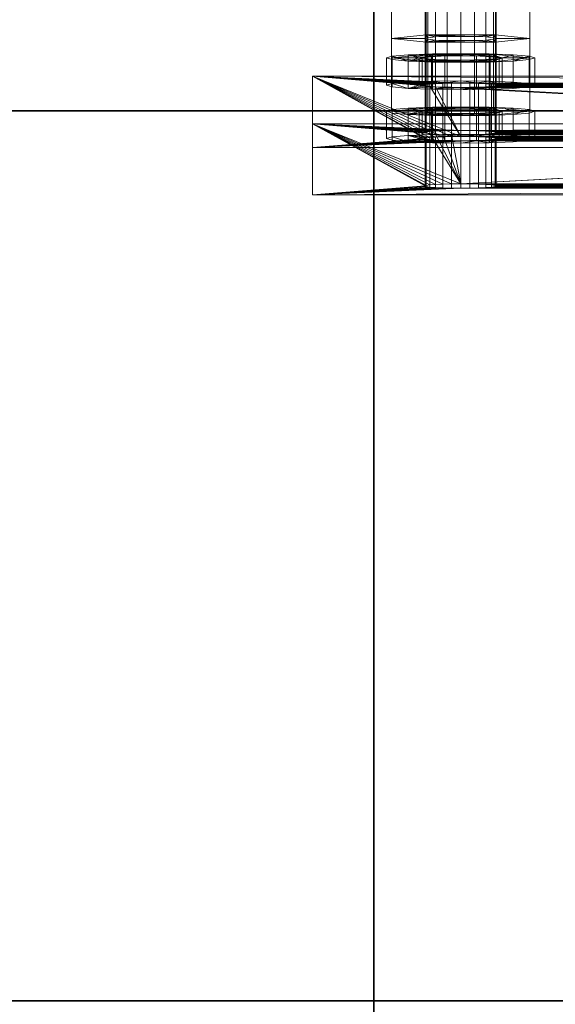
# Model space of a CAD drawing. Extents: x -0.3 to 41.3, y 0 to 17.8.
# Tile 281 of 625: x 18.7611 to 18.8514, y 8.9854 to 9.1513. Entities that reach past the tile are written whole.
import ezdxf

# ---------------------------------------------------------------- set-up
doc = ezdxf.new("R2010")
doc.units = 0
doc.header["$MEASUREMENT"] = 0
for name, color, linetype, lineweight in [('ANILHAS', 135, 'Continuous', 0), ('PLACAS_DE_BASE', 144, 'Continuous', 0), ('PORCAS', 157, 'Continuous', 0)]:
    doc.layers.add(name, color=color, linetype=linetype, lineweight=lineweight)
for name, color, linetype in [('V110', 7, 'Continuous'), ('V128', 7, 'Continuous'), ('V211', 7, 'Continuous'), ('V233', 7, 'Continuous'), ('V304', 7, 'Continuous'), ('V309', 7, 'Continuous')]:
    doc.layers.add(name, color=color, linetype=linetype)

msp = doc.modelspace()

# ---------------------------------------------------------------- linework, layer by layer
at = {"layer": 'V110', "color": 252, "true_color": 0x838383}
for points, invisible_edges in [([(24.88823, 9.13598, 196.60001), (18.82079, 9.13598, 196.60001), (18.82079, 8.98598, 196.60001)], 12), ([(24.88823, 9.13598, 196.00001), (18.82079, 9.13598, 196.00001), (18.82079, 8.98598, 196.00001)], 12), ([(24.88823, 9.13598, 196.60001), (18.82079, 8.98598, 196.60001), (24.88823, 8.98598, 196.60001)], 9), ([(24.88823, 9.13598, 196.00001), (18.82079, 8.98598, 196.00001), (24.88823, 8.98598, 196.00001)], 9)]:
    msp.add_3dface(points, dxfattribs=dict(at, invisible_edges=invisible_edges))
for points in [[(24.88823, 9.13598, 196.60001), (18.82079, 9.13598, 196.60001), (18.82079, 9.13598, 196.00001), (24.88823, 9.13598, 196.00001)], [(18.82079, 9.13598, 196.60001), (18.82079, 8.98598, 196.60001), (18.82079, 8.98598, 196.00001), (18.82079, 9.13598, 196.00001)], [(18.82079, 8.98598, 196.60001), (24.88823, 8.98598, 196.60001), (24.88823, 8.98598, 196.00001), (18.82079, 8.98598, 196.00001)]]:
    msp.add_3dface(points, dxfattribs=at)
at = {"layer": 'V128', "color": 252, "true_color": 0x838383}
for points, invisible_edges in [([(18.82079, 10.26714, 196.60001), (18.67079, 10.26714, 196.60001), (18.67079, 9.13598, 196.60001)], 12), ([(18.82079, 10.26714, 196.00001), (18.67079, 10.26714, 196.00001), (18.67079, 9.13598, 196.00001)], 12), ([(18.82079, 10.26714, 196.60001), (18.67079, 9.13598, 196.60001), (18.82079, 9.13598, 196.60001)], 9), ([(18.82079, 10.26714, 196.00001), (18.67079, 9.13598, 196.00001), (18.82079, 9.13598, 196.00001)], 9), ([(18.82079, 9.13598, 196.60001), (18.67079, 9.13598, 196.60001), (18.67079, 9.06098, 196.60001)], 12), ([(18.82079, 9.13598, 196.00001), (18.67079, 9.13598, 196.00001), (18.67079, 9.06098, 196.00001)], 12), ([(18.82079, 9.13598, 196.60001), (18.67079, 9.06098, 196.60001), (18.67079, 8.98598, 196.60001)], 13), ([(18.82079, 9.13598, 196.00001), (18.67079, 9.06098, 196.00001), (18.67079, 8.98598, 196.00001)], 13), ([(18.82079, 9.13598, 196.60001), (18.67079, 8.98598, 196.60001), (18.82079, 8.98598, 196.60001)], 9), ([(18.82079, 9.13598, 196.00001), (18.67079, 8.98598, 196.00001), (18.82079, 8.98598, 196.00001)], 9), ([(18.82079, 8.98598, 196.60001), (18.67079, 8.98598, 196.60001), (18.67079, 7.56931, 196.60001)], 12), ([(18.82079, 8.98598, 196.00001), (18.67079, 8.98598, 196.00001), (18.67079, 7.56931, 196.00001)], 12), ([(18.82079, 8.98598, 196.60001), (18.67079, 7.56931, 196.60001), (18.82079, 7.56931, 196.60001)], 9), ([(18.82079, 8.98598, 196.00001), (18.67079, 7.56931, 196.00001), (18.82079, 7.56931, 196.00001)], 9)]:
    msp.add_3dface(points, dxfattribs=dict(at, invisible_edges=invisible_edges))
for points in [[(18.82079, 9.13598, 196.60001), (18.82079, 10.26714, 196.60001), (18.82079, 10.26714, 196.00001), (18.82079, 9.13598, 196.00001)], [(18.67079, 9.13598, 196.60001), (18.82079, 9.13598, 196.60001), (18.82079, 9.13598, 196.00001), (18.67079, 9.13598, 196.00001)], [(18.82079, 9.13598, 196.60001), (18.67079, 9.13598, 196.60001), (18.67079, 9.13598, 196.00001), (18.82079, 9.13598, 196.00001)], [(18.82079, 8.98598, 196.60001), (18.82079, 9.13598, 196.60001), (18.82079, 9.13598, 196.00001), (18.82079, 8.98598, 196.00001)], [(18.82079, 8.98598, 196.60001), (18.67079, 8.98598, 196.60001), (18.67079, 8.98598, 196.00001), (18.82079, 8.98598, 196.00001)], [(18.67079, 8.98598, 196.60001), (18.82079, 8.98598, 196.60001), (18.82079, 8.98598, 196.00001), (18.67079, 8.98598, 196.00001)], [(18.82079, 7.56931, 196.60001), (18.82079, 8.98598, 196.60001), (18.82079, 8.98598, 196.00001), (18.82079, 7.56931, 196.00001)]]:
    msp.add_3dface(points, dxfattribs=at)
at = {"layer": 'V211', "color": 252, "true_color": 0x838383}
for points, invisible_edges in [([(24.88823, 9.13598, 199.55), (18.82079, 9.13598, 199.55), (18.82079, 8.98598, 199.55)], 12), ([(24.88823, 9.13598, 198.95), (18.82079, 9.13598, 198.95), (18.82079, 8.98598, 198.95)], 12), ([(24.88823, 9.13598, 199.55), (18.82079, 8.98598, 199.55), (24.88823, 8.98598, 199.55)], 9), ([(24.88823, 9.13598, 198.95), (18.82079, 8.98598, 198.95), (24.88823, 8.98598, 198.95)], 9)]:
    msp.add_3dface(points, dxfattribs=dict(at, invisible_edges=invisible_edges))
for points in [[(24.88823, 9.13598, 199.55), (18.82079, 9.13598, 199.55), (18.82079, 9.13598, 198.95), (24.88823, 9.13598, 198.95)], [(18.82079, 9.13598, 199.55), (18.82079, 8.98598, 199.55), (18.82079, 8.98598, 198.95), (18.82079, 9.13598, 198.95)], [(18.82079, 8.98598, 199.55), (24.88823, 8.98598, 199.55), (24.88823, 8.98598, 198.95), (18.82079, 8.98598, 198.95)]]:
    msp.add_3dface(points, dxfattribs=at)
at = {"layer": 'V233', "color": 252, "true_color": 0x838383}
for points, invisible_edges in [([(18.82079, 10.26714, 199.55), (18.67079, 10.26714, 199.55), (18.67079, 9.13598, 199.55)], 12), ([(18.82079, 10.26714, 198.95), (18.67079, 10.26714, 198.95), (18.67079, 9.13598, 198.95)], 12), ([(18.82079, 10.26714, 199.55), (18.67079, 9.13598, 199.55), (18.82079, 9.13598, 199.55)], 9), ([(18.82079, 10.26714, 198.95), (18.67079, 9.13598, 198.95), (18.82079, 9.13598, 198.95)], 9), ([(18.82079, 9.13598, 199.55), (18.67079, 9.13598, 199.55), (18.67079, 9.06098, 199.55)], 12), ([(18.82079, 9.13598, 198.95), (18.67079, 9.13598, 198.95), (18.67079, 9.06098, 198.95)], 12), ([(18.82079, 9.13598, 199.55), (18.67079, 9.06098, 199.55), (18.67079, 8.98598, 199.55)], 13), ([(18.82079, 9.13598, 198.95), (18.67079, 9.06098, 198.95), (18.67079, 8.98598, 198.95)], 13), ([(18.82079, 9.13598, 199.55), (18.67079, 8.98598, 199.55), (18.82079, 8.98598, 199.55)], 9), ([(18.82079, 9.13598, 198.95), (18.67079, 8.98598, 198.95), (18.82079, 8.98598, 198.95)], 9), ([(18.82079, 8.98598, 199.55), (18.67079, 8.98598, 199.55), (18.67079, 7.56931, 199.55)], 12), ([(18.82079, 8.98598, 198.95), (18.67079, 8.98598, 198.95), (18.67079, 7.56931, 198.95)], 12), ([(18.82079, 8.98598, 199.55), (18.67079, 7.56931, 199.55), (18.82079, 7.56931, 199.55)], 9), ([(18.82079, 8.98598, 198.95), (18.67079, 7.56931, 198.95), (18.82079, 7.56931, 198.95)], 9)]:
    msp.add_3dface(points, dxfattribs=dict(at, invisible_edges=invisible_edges))
for points in [[(18.82079, 9.13598, 199.55), (18.82079, 10.26714, 199.55), (18.82079, 10.26714, 198.95), (18.82079, 9.13598, 198.95)], [(18.67079, 9.13598, 199.55), (18.82079, 9.13598, 199.55), (18.82079, 9.13598, 198.95), (18.67079, 9.13598, 198.95)], [(18.82079, 9.13598, 199.55), (18.67079, 9.13598, 199.55), (18.67079, 9.13598, 198.95), (18.82079, 9.13598, 198.95)], [(18.82079, 8.98598, 199.55), (18.82079, 9.13598, 199.55), (18.82079, 9.13598, 198.95), (18.82079, 8.98598, 198.95)], [(18.82079, 8.98598, 199.55), (18.67079, 8.98598, 199.55), (18.67079, 8.98598, 198.95), (18.82079, 8.98598, 198.95)], [(18.67079, 8.98598, 199.55), (18.82079, 8.98598, 199.55), (18.82079, 8.98598, 198.95), (18.67079, 8.98598, 198.95)], [(18.82079, 7.56931, 199.55), (18.82079, 8.98598, 199.55), (18.82079, 8.98598, 198.95), (18.82079, 7.56931, 198.95)]]:
    msp.add_3dface(points, dxfattribs=at)
at = {"layer": 'V304', "color": 252, "true_color": 0x838383}
for points, invisible_edges in [([(24.88823, 9.13598, 200.60001), (18.82079, 9.13598, 200.60001), (18.82079, 8.98598, 200.60001)], 12), ([(24.88823, 9.13598, 200.30001), (18.82079, 9.13598, 200.30001), (18.82079, 8.98598, 200.30001)], 12), ([(24.88823, 9.13598, 200.60001), (18.82079, 8.98598, 200.60001), (24.88823, 8.98598, 200.60001)], 9), ([(24.88823, 9.13598, 200.30001), (18.82079, 8.98598, 200.30001), (24.88823, 8.98598, 200.30001)], 9)]:
    msp.add_3dface(points, dxfattribs=dict(at, invisible_edges=invisible_edges))
for points in [[(24.88823, 9.13598, 200.60001), (18.82079, 9.13598, 200.60001), (18.82079, 9.13598, 200.30001), (24.88823, 9.13598, 200.30001)], [(18.82079, 9.13598, 200.60001), (18.82079, 8.98598, 200.60001), (18.82079, 8.98598, 200.30001), (18.82079, 9.13598, 200.30001)], [(18.82079, 8.98598, 200.60001), (24.88823, 8.98598, 200.60001), (24.88823, 8.98598, 200.30001), (18.82079, 8.98598, 200.30001)]]:
    msp.add_3dface(points, dxfattribs=at)
at = {"layer": 'V309', "color": 252, "true_color": 0x838383}
for points, invisible_edges in [([(18.82079, 10.26714, 200.60001), (18.67079, 10.26714, 200.60001), (18.67079, 9.13598, 200.60001)], 12), ([(18.82079, 10.26714, 200.30001), (18.67079, 10.26714, 200.30001), (18.67079, 9.13598, 200.30001)], 12), ([(18.82079, 10.26714, 200.60001), (18.67079, 9.13598, 200.60001), (18.82079, 9.13598, 200.60001)], 9), ([(18.82079, 10.26714, 200.30001), (18.67079, 9.13598, 200.30001), (18.82079, 9.13598, 200.30001)], 9), ([(18.82079, 9.13598, 200.60001), (18.67079, 9.13598, 200.60001), (18.67079, 9.06098, 200.60001)], 12), ([(18.82079, 9.13598, 200.30001), (18.67079, 9.13598, 200.30001), (18.67079, 9.06098, 200.30001)], 12), ([(18.82079, 9.13598, 200.60001), (18.67079, 9.06098, 200.60001), (18.67079, 8.98598, 200.60001)], 13), ([(18.82079, 9.13598, 200.30001), (18.67079, 9.06098, 200.30001), (18.67079, 8.98598, 200.30001)], 13), ([(18.82079, 9.13598, 200.60001), (18.67079, 8.98598, 200.60001), (18.82079, 8.98598, 200.60001)], 9), ([(18.82079, 9.13598, 200.30001), (18.67079, 8.98598, 200.30001), (18.82079, 8.98598, 200.30001)], 9), ([(18.82079, 8.98598, 200.60001), (18.67079, 8.98598, 200.60001), (18.67079, 7.56931, 200.60001)], 12), ([(18.82079, 8.98598, 200.30001), (18.67079, 8.98598, 200.30001), (18.67079, 7.56931, 200.30001)], 12), ([(18.82079, 8.98598, 200.60001), (18.67079, 7.56931, 200.60001), (18.82079, 7.56931, 200.60001)], 9), ([(18.82079, 8.98598, 200.30001), (18.67079, 7.56931, 200.30001), (18.82079, 7.56931, 200.30001)], 9)]:
    msp.add_3dface(points, dxfattribs=dict(at, invisible_edges=invisible_edges))
for points in [[(18.82079, 9.13598, 200.60001), (18.82079, 10.26714, 200.60001), (18.82079, 10.26714, 200.30001), (18.82079, 9.13598, 200.30001)], [(18.67079, 9.13598, 200.60001), (18.82079, 9.13598, 200.60001), (18.82079, 9.13598, 200.30001), (18.67079, 9.13598, 200.30001)], [(18.82079, 9.13598, 200.60001), (18.67079, 9.13598, 200.60001), (18.67079, 9.13598, 200.30001), (18.82079, 9.13598, 200.30001)], [(18.82079, 8.98598, 200.60001), (18.82079, 9.13598, 200.60001), (18.82079, 9.13598, 200.30001), (18.82079, 8.98598, 200.30001)], [(18.82079, 8.98598, 200.60001), (18.67079, 8.98598, 200.60001), (18.67079, 8.98598, 200.30001), (18.82079, 8.98598, 200.30001)], [(18.67079, 8.98598, 200.60001), (18.82079, 8.98598, 200.60001), (18.82079, 8.98598, 200.30001), (18.67079, 8.98598, 200.30001)], [(18.82079, 7.56931, 200.60001), (18.82079, 8.98598, 200.60001), (18.82079, 8.98598, 200.30001), (18.82079, 7.56931, 200.30001)]]:
    msp.add_3dface(points, dxfattribs=at)

# ---------------------------------------------------------------- meshes
at = {"layer": 'ANILHAS'}
mesh = msp.add_polyface(dxfattribs=at)
corners = [(18.82295, 9.1403, 199.57206), (18.82295, 9.14489, 199.57178), (18.8239, 9.14002, 199.56729), (18.8239, 9.14059, 199.57683), (18.8239, 9.14461, 199.56701), (18.8239, 9.14518, 199.57656), (18.82661, 9.13977, 199.56324), (18.82661, 9.14083, 199.58088), (18.82661, 9.14436, 199.56296), (18.82661, 9.14542, 199.58061), (18.82845, 9.1403, 199.57206), (18.82845, 9.14489, 199.57178), (18.82898, 9.14014, 199.56938), (18.82898, 9.14046, 199.57474), (18.82898, 9.14473, 199.56911), (18.82898, 9.14505, 199.57446), (18.8305, 9.14, 199.56712), (18.8305, 9.1406, 199.577), (18.8305, 9.1446, 199.56684), (18.8305, 9.14519, 199.57673), (18.83067, 9.13961, 199.56053), (18.83067, 9.14099, 199.58359), (18.83067, 9.1442, 199.56025), (18.83067, 9.14559, 199.58331), (18.83277, 9.13991, 199.5656), (18.83277, 9.14069, 199.57852), (18.83277, 9.14451, 199.56533), (18.83277, 9.14528, 199.57824), (18.83545, 9.13955, 199.55958), (18.83545, 9.13988, 199.56507), (18.83545, 9.14072, 199.57905), (18.83545, 9.14105, 199.58454), (18.83545, 9.14414, 199.55931), (18.83545, 9.14447, 199.5648), (18.83545, 9.14531, 199.57877), (18.83545, 9.14564, 199.58426), (18.83813, 9.13991, 199.5656), (18.83813, 9.14069, 199.57852), (18.83813, 9.14451, 199.56533), (18.83813, 9.14528, 199.57824), (18.84023, 9.13961, 199.56053), (18.84023, 9.14099, 199.58359), (18.84023, 9.1442, 199.56025), (18.84023, 9.14559, 199.58331), (18.8404, 9.14, 199.56712), (18.8404, 9.1406, 199.577), (18.8404, 9.1446, 199.56684), (18.8404, 9.14519, 199.57673), (18.84192, 9.14014, 199.56938), (18.84192, 9.14046, 199.57474), (18.84192, 9.14473, 199.56911), (18.84192, 9.14505, 199.57446), (18.84245, 9.1403, 199.57206), (18.84245, 9.14489, 199.57178), (18.84429, 9.13977, 199.56324), (18.84429, 9.14083, 199.58088), (18.84429, 9.14436, 199.56296), (18.84429, 9.14542, 199.58061), (18.847, 9.14002, 199.56729), (18.847, 9.14059, 199.57683), (18.847, 9.14461, 199.56701), (18.847, 9.14518, 199.57656), (18.84795, 9.1403, 199.57206), (18.84795, 9.14489, 199.57178)]
mesh.append_faces([[corners[k] for k in face] for face in [(0, 3, 5, 1), (3, 7, 9, 5), (7, 21, 23, 9), (21, 31, 35, 23), (31, 41, 43, 35), (41, 55, 57, 43), (55, 59, 61, 57), (59, 62, 63, 61), (62, 58, 60, 63), (58, 54, 56, 60), (54, 40, 42, 56), (40, 28, 32, 42), (28, 20, 22, 32), (20, 6, 8, 22), (6, 2, 4, 8), (2, 0, 1, 4), (10, 12, 14, 11), (12, 16, 18, 14), (16, 24, 26, 18), (24, 29, 33, 26), (29, 36, 38, 33), (36, 44, 46, 38), (44, 48, 50, 46), (48, 52, 53, 50), (52, 49, 51, 53), (49, 45, 47, 51), (45, 37, 39, 47), (37, 30, 34, 39), (30, 25, 27, 34), (25, 17, 19, 27), (17, 13, 15, 19), (13, 10, 11, 15)]])
mesh.append_faces([[corners[k] for k in face] for face in [(59, 58, 62), (2, 3, 0), (60, 61, 63), (5, 4, 1)]], dxfattribs={"vtx0": -1})
mesh.append_faces([[corners[k] for k in face] for face in [(41, 52, 55), (52, 41, 49), (49, 41, 45), (45, 41, 37), (37, 31, 30), (30, 31, 25), (25, 21, 17), (17, 7, 13), (13, 7, 10), (58, 59, 54), (54, 55, 40), (40, 36, 28), (28, 29, 20), (20, 16, 6), (6, 3, 2), (61, 56, 57), (53, 42, 50), (50, 42, 46), (46, 42, 38), (38, 32, 33), (33, 22, 26), (26, 22, 18), (18, 8, 14), (14, 8, 11), (9, 8, 5), (43, 39, 35), (35, 27, 23), (23, 19, 9)]], dxfattribs={"vtx0": -1, "vtx1": -1})
mesh.append_faces([[corners[k] for k in face] for face in [(40, 55, 52), (6, 10, 7), (57, 42, 53), (11, 8, 9)]], dxfattribs={"vtx0": -1, "vtx1": -1, "vtx2": -1})
mesh.append_faces([[corners[k] for k in face] for face in [(37, 41, 31), (25, 31, 21), (17, 21, 7), (54, 59, 55), (40, 52, 48), (40, 48, 44), (40, 44, 36), (28, 36, 29), (20, 29, 24), (20, 24, 16), (6, 16, 12), (6, 12, 10), (6, 7, 3), (61, 60, 56), (57, 56, 42), (38, 42, 32), (33, 32, 22), (18, 22, 8), (5, 8, 4), (53, 43, 57), (43, 53, 51), (43, 51, 47), (43, 47, 39), (35, 39, 34), (35, 34, 27), (23, 27, 19), (9, 19, 15), (9, 15, 11)]], dxfattribs={"vtx0": -1, "vtx2": -1})
mesh = msp.add_polyface(dxfattribs=at)
corners = [(18.82295, 9.13131, 199.42233), (18.82295, 9.1359, 199.42205), (18.8239, 9.13102, 199.41756), (18.8239, 9.13159, 199.4271), (18.8239, 9.13561, 199.41728), (18.8239, 9.13618, 199.42683), (18.82661, 9.13077, 199.41351), (18.82661, 9.13184, 199.43115), (18.82661, 9.13537, 199.41323), (18.82661, 9.13643, 199.43088), (18.82845, 9.13131, 199.42233), (18.82845, 9.1359, 199.42205), (18.82898, 9.13114, 199.41965), (18.82898, 9.13147, 199.42501), (18.82898, 9.13574, 199.41938), (18.82898, 9.13606, 199.42473), (18.8305, 9.13101, 199.41739), (18.8305, 9.1316, 199.42727), (18.8305, 9.1356, 199.41711), (18.8305, 9.13619, 199.427), (18.83067, 9.13061, 199.4108), (18.83067, 9.132, 199.43386), (18.83067, 9.1352, 199.41053), (18.83067, 9.13659, 199.43358), (18.83277, 9.13092, 199.41587), (18.83277, 9.13169, 199.42879), (18.83277, 9.13551, 199.4156), (18.83277, 9.13628, 199.42851), (18.83545, 9.13056, 199.40985), (18.83545, 9.13089, 199.41534), (18.83545, 9.13173, 199.42932), (18.83545, 9.13205, 199.43481), (18.83545, 9.13515, 199.40958), (18.83545, 9.13548, 199.41507), (18.83545, 9.13632, 199.42904), (18.83545, 9.13665, 199.43453), (18.83813, 9.13092, 199.41587), (18.83813, 9.13169, 199.42879), (18.83813, 9.13551, 199.4156), (18.83813, 9.13628, 199.42851), (18.84023, 9.13061, 199.4108), (18.84023, 9.132, 199.43386), (18.84023, 9.1352, 199.41053), (18.84023, 9.13659, 199.43358), (18.8404, 9.13101, 199.41739), (18.8404, 9.1316, 199.42727), (18.8404, 9.1356, 199.41711), (18.8404, 9.13619, 199.427), (18.84192, 9.13114, 199.41965), (18.84192, 9.13147, 199.42501), (18.84192, 9.13574, 199.41938), (18.84192, 9.13606, 199.42473), (18.84245, 9.13131, 199.42233), (18.84245, 9.1359, 199.42205), (18.84429, 9.13077, 199.41351), (18.84429, 9.13184, 199.43115), (18.84429, 9.13537, 199.41323), (18.84429, 9.13643, 199.43088), (18.847, 9.13102, 199.41756), (18.847, 9.13159, 199.4271), (18.847, 9.13561, 199.41728), (18.847, 9.13618, 199.42683), (18.84795, 9.13131, 199.42233), (18.84795, 9.1359, 199.42205)]
mesh.append_faces([[corners[k] for k in face] for face in [(0, 3, 5, 1), (3, 7, 9, 5), (7, 21, 23, 9), (21, 31, 35, 23), (31, 41, 43, 35), (41, 55, 57, 43), (55, 59, 61, 57), (59, 62, 63, 61), (62, 58, 60, 63), (58, 54, 56, 60), (54, 40, 42, 56), (40, 28, 32, 42), (28, 20, 22, 32), (20, 6, 8, 22), (6, 2, 4, 8), (2, 0, 1, 4), (10, 12, 14, 11), (12, 16, 18, 14), (16, 24, 26, 18), (24, 29, 33, 26), (29, 36, 38, 33), (36, 44, 46, 38), (44, 48, 50, 46), (48, 52, 53, 50), (52, 49, 51, 53), (49, 45, 47, 51), (45, 37, 39, 47), (37, 30, 34, 39), (30, 25, 27, 34), (25, 17, 19, 27), (17, 13, 15, 19), (13, 10, 11, 15)]])
mesh.append_faces([[corners[k] for k in face] for face in [(59, 58, 62), (2, 3, 0), (60, 61, 63), (5, 4, 1)]], dxfattribs={"vtx0": -1})
mesh.append_faces([[corners[k] for k in face] for face in [(41, 52, 55), (52, 41, 49), (49, 41, 45), (45, 41, 37), (37, 31, 30), (30, 31, 25), (25, 21, 17), (17, 7, 13), (13, 7, 10), (58, 59, 54), (54, 55, 40), (40, 36, 28), (28, 29, 20), (20, 16, 6), (6, 3, 2), (61, 56, 57), (53, 42, 50), (50, 42, 46), (46, 42, 38), (38, 32, 33), (33, 22, 26), (26, 22, 18), (18, 8, 14), (14, 8, 11), (9, 8, 5), (43, 39, 35), (35, 27, 23), (23, 19, 9)]], dxfattribs={"vtx0": -1, "vtx1": -1})
mesh.append_faces([[corners[k] for k in face] for face in [(40, 55, 52), (6, 10, 7), (57, 42, 53), (11, 8, 9)]], dxfattribs={"vtx0": -1, "vtx1": -1, "vtx2": -1})
mesh.append_faces([[corners[k] for k in face] for face in [(37, 41, 31), (25, 31, 21), (17, 21, 7), (54, 59, 55), (40, 52, 48), (40, 48, 44), (40, 44, 36), (28, 36, 29), (20, 29, 24), (20, 24, 16), (6, 16, 12), (6, 12, 10), (6, 7, 3), (61, 60, 56), (57, 56, 42), (38, 42, 32), (33, 32, 22), (18, 22, 8), (5, 8, 4), (53, 43, 57), (43, 53, 51), (43, 51, 47), (43, 47, 39), (35, 39, 34), (35, 34, 27), (23, 27, 19), (9, 19, 15), (9, 15, 11)]], dxfattribs={"vtx0": -1, "vtx2": -1})
at = {"layer": 'PLACAS_DE_BASE'}
mesh = msp.add_polyface(dxfattribs=at)
corners = [(18.81045, 9.12182, 199.39786), (18.82945, 9.12332, 199.42281), (18.81045, 9.13382, 199.5975), (18.82965, 9.12323, 199.42126), (18.83025, 9.12314, 199.41982), (18.83121, 9.12307, 199.41858), (18.83245, 9.12301, 199.41763), (18.8339, 9.12297, 199.41703), (18.82965, 9.12341, 199.42437), (18.83025, 9.1235, 199.42581), (18.83121, 9.12357, 199.42705), (18.83245, 9.12363, 199.428), (18.8339, 9.12367, 199.4286), (18.83545, 9.12368, 199.4288), (18.83025, 9.13214, 199.56955), (18.82965, 9.13222, 199.57099), (18.82945, 9.13232, 199.57254), (18.82965, 9.13241, 199.5741), (18.83025, 9.1325, 199.57554), (18.83121, 9.13257, 199.57678), (18.83245, 9.13263, 199.57773), (18.8339, 9.13266, 199.57833), (18.8339, 9.13096, 199.41655), (18.81045, 9.12981, 199.39738), (18.83245, 9.13099, 199.41715), (18.83121, 9.13105, 199.4181), (18.83025, 9.13113, 199.41934), (18.82965, 9.13121, 199.42079), (18.82945, 9.13131, 199.42234), (18.81045, 9.1418, 199.59702), (18.82965, 9.1314, 199.42389), (18.83025, 9.13149, 199.42533), (18.83121, 9.13156, 199.42657), (18.83245, 9.13162, 199.42752), (18.8339, 9.13165, 199.42812), (18.83545, 9.13167, 199.42832), (18.83025, 9.14012, 199.56907), (18.82965, 9.14021, 199.57051), (18.82945, 9.1403, 199.57207), (18.82965, 9.1404, 199.57362), (18.83025, 9.14048, 199.57506), (18.83121, 9.14056, 199.5763), (18.83245, 9.14061, 199.57725), (18.8339, 9.14065, 199.57785)]
mesh.append_faces([[corners[k] for k in face] for face in [(0, 2, 29, 23)]])
mesh.append_faces([[corners[k] for k in face] for face in [(0, 1, 2), (1, 0, 3), (3, 0, 4), (4, 0, 5), (5, 0, 6), (6, 0, 7), (22, 23, 24), (24, 23, 25), (25, 23, 26), (26, 23, 27), (27, 23, 28), (28, 29, 30), (30, 29, 31), (31, 29, 32), (32, 29, 33), (33, 29, 34), (36, 29, 37), (37, 29, 38), (38, 29, 39), (39, 29, 40), (40, 29, 41), (41, 29, 42), (42, 29, 43)]], dxfattribs={"vtx0": -1, "vtx1": -1})
mesh.append_faces([[corners[k] for k in face] for face in [(2, 13, 14), (35, 29, 36)]], dxfattribs={"vtx0": -1, "vtx1": -1, "vtx2": -1})
mesh.append_faces([[corners[k] for k in face] for face in [(2, 1, 8), (2, 8, 9), (2, 9, 10), (2, 10, 11), (2, 11, 12), (2, 14, 15), (2, 15, 16), (2, 16, 17), (2, 17, 18), (2, 18, 19), (2, 19, 20), (2, 20, 21), (28, 23, 29)]], dxfattribs={"vtx0": -1, "vtx2": -1})
mesh = msp.add_polyface(dxfattribs=at)
corners = [(18.8339, 9.12297, 199.41703), (18.81045, 9.12182, 199.39786), (18.83545, 9.12296, 199.41683), (18.81045, 9.13382, 199.5975), (18.8339, 9.12367, 199.4286), (18.83545, 9.12368, 199.4288), (18.83025, 9.13214, 199.56955), (18.83121, 9.13206, 199.56831), (18.83245, 9.132, 199.56736), (18.8339, 9.13197, 199.56676), (18.83545, 9.13196, 199.56656), (18.8339, 9.13266, 199.57833), (18.83545, 9.13268, 199.57853), (18.83545, 9.13095, 199.41635), (18.81045, 9.12981, 199.39738), (18.8339, 9.13096, 199.41655), (18.8339, 9.13165, 199.42812), (18.81045, 9.1418, 199.59702), (18.83545, 9.13167, 199.42832), (18.83025, 9.14012, 199.56907), (18.83121, 9.14005, 199.56783), (18.8339, 9.14065, 199.57785), (18.83545, 9.14066, 199.57805), (18.82945, 9.12332, 199.42281), (18.82965, 9.12323, 199.42126), (18.82965, 9.13121, 199.42079), (18.82945, 9.13131, 199.42234), (18.83025, 9.12314, 199.41982), (18.83025, 9.13113, 199.41934), (18.83121, 9.12307, 199.41858), (18.83121, 9.13105, 199.4181), (18.83245, 9.12301, 199.41763), (18.83245, 9.13099, 199.41715), (18.837, 9.12297, 199.41703), (18.837, 9.13096, 199.41655), (18.837, 9.12367, 199.4286), (18.837, 9.13165, 199.42812), (18.83245, 9.12363, 199.428), (18.83245, 9.13162, 199.42752), (18.83121, 9.12357, 199.42705), (18.83121, 9.13156, 199.42657), (18.83025, 9.1235, 199.42581), (18.83025, 9.13149, 199.42533), (18.82965, 9.12341, 199.42437), (18.82965, 9.1314, 199.42389), (18.82945, 9.13232, 199.57254), (18.82965, 9.13222, 199.57099), (18.82965, 9.14021, 199.57051), (18.82945, 9.1403, 199.57207), (18.83245, 9.13999, 199.56688), (18.8339, 9.13995, 199.56628), (18.83545, 9.13994, 199.56608), (18.837, 9.13197, 199.56676), (18.837, 9.13995, 199.56628), (18.837, 9.13266, 199.57833), (18.837, 9.14065, 199.57785), (18.83245, 9.13263, 199.57773), (18.83245, 9.14061, 199.57725), (18.83121, 9.13257, 199.57678), (18.83121, 9.14056, 199.5763), (18.83025, 9.1325, 199.57554), (18.83025, 9.14048, 199.57506), (18.82965, 9.13241, 199.5741), (18.82965, 9.1404, 199.57362)]
mesh.append_faces([[corners[k] for k in face] for face in [(23, 24, 25, 26), (24, 27, 28, 25), (27, 29, 30, 28), (29, 31, 32, 30), (31, 0, 15, 32), (0, 2, 13, 15), (2, 33, 34, 13), (35, 5, 18, 36), (5, 4, 16, 18), (4, 37, 38, 16), (37, 39, 40, 38), (39, 41, 42, 40), (41, 43, 44, 42), (43, 23, 26, 44), (45, 46, 47, 48), (46, 6, 19, 47), (6, 7, 20, 19), (7, 8, 49, 20), (8, 9, 50, 49), (9, 10, 51, 50), (10, 52, 53, 51), (54, 12, 22, 55), (12, 11, 21, 22), (11, 56, 57, 21), (56, 58, 59, 57), (58, 60, 61, 59), (60, 62, 63, 61), (62, 45, 48, 63)]])
mesh.append_faces([[corners[k] for k in face] for face in [(0, 1, 2), (6, 5, 7), (7, 5, 8), (8, 5, 9), (9, 5, 10), (13, 14, 15), (16, 17, 18), (21, 17, 22)]], dxfattribs={"vtx0": -1, "vtx1": -1})
mesh.append_faces([[corners[k] for k in face] for face in [(3, 4, 5), (3, 11, 12), (18, 19, 20)]], dxfattribs={"vtx0": -1, "vtx2": -1})
mesh = msp.add_polyface(dxfattribs=at)
corners = [(18.83545, 9.12296, 199.41683), (18.81045, 9.12182, 199.39786), (18.98545, 9.12296, 199.41683), (18.83545, 9.13196, 199.56656), (18.83545, 9.12368, 199.4288), (18.98545, 9.13196, 199.56656), (18.81045, 9.13382, 199.5975), (18.83545, 9.13268, 199.57853), (19.01045, 9.13382, 199.5975), (18.9839, 9.13197, 199.56676), (18.837, 9.13197, 199.56676), (18.98245, 9.132, 199.56736), (18.83845, 9.132, 199.56736), (18.837, 9.13266, 199.57833), (18.98545, 9.13268, 199.57853), (18.9839, 9.12297, 199.41703), (18.837, 9.12297, 199.41703), (18.98245, 9.12301, 199.41763), (18.83845, 9.12301, 199.41763), (18.837, 9.12367, 199.4286), (18.98545, 9.12368, 199.4288), (18.81045, 9.12981, 199.39738), (18.83545, 9.13095, 199.41635), (19.01045, 9.12981, 199.39738), (18.83545, 9.13167, 199.42832), (18.83121, 9.14005, 199.56783), (18.98545, 9.13167, 199.42832), (18.83245, 9.13999, 199.56688), (18.8339, 9.13995, 199.56628), (18.83545, 9.13994, 199.56608), (18.83545, 9.14066, 199.57805), (18.81045, 9.1418, 199.59702), (18.98545, 9.14066, 199.57805), (18.837, 9.13995, 199.56628), (18.98545, 9.13994, 199.56608), (18.98245, 9.14061, 199.57725), (18.83845, 9.14061, 199.57725), (18.837, 9.14065, 199.57785), (18.9839, 9.14065, 199.57785), (18.9839, 9.13165, 199.42812), (18.837, 9.13165, 199.42812), (18.83845, 9.13099, 199.41715), (18.837, 9.13096, 199.41655), (18.83969, 9.12307, 199.41858), (18.83969, 9.13105, 199.4181), (18.84065, 9.12314, 199.41982), (18.84065, 9.13113, 199.41934), (18.84125, 9.12323, 199.42126), (18.84125, 9.13121, 199.42079), (18.84145, 9.12332, 199.42281), (18.84145, 9.13131, 199.42234), (18.84125, 9.12341, 199.42437), (18.84125, 9.1314, 199.42389), (18.84065, 9.1235, 199.42581), (18.84065, 9.13149, 199.42533), (18.83969, 9.12357, 199.42705), (18.83969, 9.13156, 199.42657), (18.83845, 9.12363, 199.428), (18.83845, 9.13162, 199.42752), (18.83845, 9.13999, 199.56688), (18.83969, 9.13206, 199.56831), (18.83969, 9.14005, 199.56783), (18.84065, 9.13214, 199.56955), (18.84065, 9.14012, 199.56907), (18.84125, 9.13222, 199.57099), (18.84125, 9.14021, 199.57051), (18.84145, 9.13232, 199.57254), (18.84145, 9.1403, 199.57207), (18.84125, 9.13241, 199.5741), (18.84125, 9.1404, 199.57362), (18.84065, 9.1325, 199.57554), (18.84065, 9.14048, 199.57506), (18.83969, 9.13257, 199.57678), (18.83969, 9.14056, 199.5763), (18.83845, 9.13263, 199.57773)]
mesh.append_faces([[corners[k] for k in face] for face in [(16, 18, 41, 42), (18, 43, 44, 41), (43, 45, 46, 44), (45, 47, 48, 46), (47, 49, 50, 48), (49, 51, 52, 50), (51, 53, 54, 52), (53, 55, 56, 54), (55, 57, 58, 56), (57, 19, 40, 58), (10, 12, 59, 33), (12, 60, 61, 59), (60, 62, 63, 61), (62, 64, 65, 63), (64, 66, 67, 65), (66, 68, 69, 67), (68, 70, 71, 69), (70, 72, 73, 71), (72, 74, 36, 73), (74, 13, 37, 36)]])
mesh.append_faces([[corners[k] for k in face] for face in [(6, 7, 8), (3, 9, 10), (10, 11, 12), (13, 14, 7), (0, 15, 16), (16, 17, 18), (19, 20, 4), (21, 22, 23), (33, 34, 29)]], dxfattribs={"vtx0": -1, "vtx1": -1})
mesh.append_faces([[corners[k] for k in face] for face in [(0, 1, 2), (3, 4, 5), (24, 25, 26), (30, 31, 32)]], dxfattribs={"vtx0": -1, "vtx1": -1, "vtx2": -1})
mesh.append_faces([[corners[k] for k in face] for face in [(26, 25, 27), (26, 27, 28), (26, 28, 29), (35, 36, 37), (38, 37, 30), (39, 40, 24)]], dxfattribs={"vtx0": -1, "vtx2": -1})
mesh = msp.add_polyface(dxfattribs=at)
corners = [(18.9839, 9.13197, 199.56676), (18.83545, 9.13196, 199.56656), (18.98545, 9.13196, 199.56656), (18.837, 9.13197, 199.56676), (18.98245, 9.132, 199.56736), (18.83845, 9.132, 199.56736), (18.98121, 9.13206, 199.56831), (18.83969, 9.13206, 199.56831), (18.98025, 9.13214, 199.56955), (18.84065, 9.13214, 199.56955), (18.97965, 9.13222, 199.57099), (18.84125, 9.13222, 199.57099), (18.97945, 9.13232, 199.57254), (18.84145, 9.13232, 199.57254), (18.97965, 9.13241, 199.5741), (18.84125, 9.13241, 199.5741), (18.98025, 9.1325, 199.57554), (18.84065, 9.1325, 199.57554), (18.98121, 9.13257, 199.57678), (18.83969, 9.13257, 199.57678), (18.98245, 9.13263, 199.57773), (18.83845, 9.13263, 199.57773), (18.9839, 9.13266, 199.57833), (18.837, 9.12297, 199.41703), (18.9839, 9.12297, 199.41703), (18.98245, 9.12301, 199.41763), (18.83845, 9.12301, 199.41763), (18.98121, 9.12307, 199.41858), (18.83969, 9.12307, 199.41858), (18.98025, 9.12314, 199.41982), (18.84065, 9.12314, 199.41982), (18.97965, 9.12323, 199.42126), (18.84125, 9.12323, 199.42126), (18.97945, 9.12332, 199.42281), (18.84145, 9.12332, 199.42281), (18.97965, 9.12341, 199.42437), (18.84125, 9.12341, 199.42437), (18.98025, 9.1235, 199.42581), (18.84065, 9.1235, 199.42581), (18.98121, 9.12357, 199.42705), (18.83969, 9.12357, 199.42705), (18.98245, 9.12363, 199.428), (18.98245, 9.13999, 199.56688), (18.83969, 9.14005, 199.56783), (18.98121, 9.14005, 199.56783), (18.84065, 9.14012, 199.56907), (18.98025, 9.14012, 199.56907), (18.84125, 9.14021, 199.57051), (18.97965, 9.14021, 199.57051), (18.84145, 9.1403, 199.57207), (18.97945, 9.1403, 199.57207), (18.84125, 9.1404, 199.57362), (18.97965, 9.1404, 199.57362), (18.84065, 9.14048, 199.57506), (18.98025, 9.14048, 199.57506), (18.83969, 9.14056, 199.5763), (18.98121, 9.14056, 199.5763), (18.83845, 9.14061, 199.57725), (18.98245, 9.14061, 199.57725), (18.837, 9.14065, 199.57785), (18.9839, 9.14065, 199.57785), (18.98245, 9.13099, 199.41715), (18.83969, 9.13105, 199.4181), (18.98121, 9.13105, 199.4181), (18.84065, 9.13113, 199.41934), (18.98025, 9.13113, 199.41934), (18.84125, 9.13121, 199.42079), (18.97965, 9.13121, 199.42079), (18.84145, 9.13131, 199.42234), (18.97945, 9.13131, 199.42234), (18.84125, 9.1314, 199.42389), (18.97965, 9.1314, 199.42389), (18.84065, 9.13149, 199.42533), (18.98025, 9.13149, 199.42533), (18.83969, 9.13156, 199.42657), (18.98121, 9.13156, 199.42657), (18.83845, 9.13162, 199.42752), (18.98245, 9.13162, 199.42752), (18.837, 9.13165, 199.42812), (18.9839, 9.13165, 199.42812), (18.81045, 9.13382, 199.5975), (19.01045, 9.13382, 199.5975), (19.01045, 9.1418, 199.59702), (18.81045, 9.1418, 199.59702)]
mesh.append_faces([[corners[k] for k in face] for face in [(80, 81, 82, 83)]])
mesh.append_faces([[corners[k] for k in face] for face in [(0, 1, 2), (42, 43, 44), (44, 45, 46), (46, 47, 48), (48, 49, 50), (50, 51, 52), (52, 53, 54), (54, 55, 56), (56, 57, 58), (58, 59, 60), (61, 62, 63), (63, 64, 65), (65, 66, 67), (67, 68, 69), (69, 70, 71), (71, 72, 73), (73, 74, 75), (75, 76, 77), (77, 78, 79)]], dxfattribs={"vtx0": -1, "vtx1": -1})
mesh.append_faces([[corners[k] for k in face] for face in [(3, 0, 4), (5, 4, 6), (7, 6, 8), (9, 8, 10), (11, 10, 12), (13, 12, 14), (15, 14, 16), (17, 16, 18), (19, 18, 20), (21, 20, 22), (23, 24, 25), (26, 25, 27), (28, 27, 29), (30, 29, 31), (32, 31, 33), (34, 33, 35), (36, 35, 37), (38, 37, 39), (40, 39, 41)]], dxfattribs={"vtx0": -1, "vtx2": -1})
mesh = msp.add_polyface(dxfattribs=at)
corners = [(19.01045, 9.12182, 199.39786), (18.98545, 9.12296, 199.41683), (18.81045, 9.12182, 199.39786), (18.98545, 9.12368, 199.4288), (18.98969, 9.13206, 199.56831), (18.83545, 9.12368, 199.4288), (18.98845, 9.132, 199.56736), (18.987, 9.13197, 199.56676), (18.98545, 9.13196, 199.56656), (18.98545, 9.13268, 199.57853), (19.01045, 9.13382, 199.5975), (18.83545, 9.13268, 199.57853), (18.837, 9.13266, 199.57833), (18.9839, 9.13266, 199.57833), (18.9839, 9.12297, 199.41703), (18.83545, 9.12296, 199.41683), (18.83845, 9.12363, 199.428), (18.98245, 9.12363, 199.428), (18.9839, 9.12367, 199.4286), (18.837, 9.12367, 199.4286), (18.98545, 9.13095, 199.41635), (19.01045, 9.12981, 199.39738), (18.83545, 9.13095, 199.41635), (18.98545, 9.13994, 199.56608), (18.98545, 9.13167, 199.42832), (18.83545, 9.13994, 199.56608), (19.01045, 9.1418, 199.59702), (18.98545, 9.14066, 199.57805), (18.81045, 9.1418, 199.59702), (18.837, 9.13995, 199.56628), (18.9839, 9.13995, 199.56628), (18.83845, 9.13999, 199.56688), (18.98245, 9.13999, 199.56688), (18.9839, 9.14065, 199.57785), (18.83545, 9.14066, 199.57805), (18.837, 9.13096, 199.41655), (18.9839, 9.13096, 199.41655), (18.83845, 9.13099, 199.41715), (18.98245, 9.13099, 199.41715), (18.9839, 9.13165, 199.42812), (18.83545, 9.13167, 199.42832), (18.97945, 9.12332, 199.42281), (18.97965, 9.12323, 199.42126), (18.97965, 9.13121, 199.42079), (18.97945, 9.13131, 199.42234), (18.98025, 9.12314, 199.41982), (18.98025, 9.13113, 199.41934), (18.98121, 9.12307, 199.41858), (18.98121, 9.13105, 199.4181), (18.98245, 9.12301, 199.41763), (18.98245, 9.13162, 199.42752), (18.98121, 9.12357, 199.42705), (18.98121, 9.13156, 199.42657), (18.98025, 9.1235, 199.42581), (18.98025, 9.13149, 199.42533), (18.97965, 9.12341, 199.42437), (18.97965, 9.1314, 199.42389), (18.97945, 9.13232, 199.57254), (18.97965, 9.13222, 199.57099), (18.97965, 9.14021, 199.57051), (18.97945, 9.1403, 199.57207), (18.98025, 9.13214, 199.56955), (18.98025, 9.14012, 199.56907), (18.98121, 9.13206, 199.56831), (18.98121, 9.14005, 199.56783), (18.98245, 9.132, 199.56736), (18.9839, 9.13197, 199.56676), (18.98245, 9.13263, 199.57773), (18.98245, 9.14061, 199.57725), (18.98121, 9.13257, 199.57678), (18.98121, 9.14056, 199.5763), (18.98025, 9.1325, 199.57554), (18.98025, 9.14048, 199.57506), (18.97965, 9.13241, 199.5741), (18.97965, 9.1404, 199.57362)]
mesh.append_faces([[corners[k] for k in face] for face in [(41, 42, 43, 44), (42, 45, 46, 43), (45, 47, 48, 46), (47, 49, 38, 48), (49, 14, 36, 38), (18, 17, 50, 39), (17, 51, 52, 50), (51, 53, 54, 52), (53, 55, 56, 54), (55, 41, 44, 56), (57, 58, 59, 60), (58, 61, 62, 59), (61, 63, 64, 62), (63, 65, 32, 64), (65, 66, 30, 32), (13, 67, 68, 33), (67, 69, 70, 68), (69, 71, 72, 70), (71, 73, 74, 72), (73, 57, 60, 74)]])
mesh.append_faces([[corners[k] for k in face] for face in [(0, 1, 2), (14, 15, 1), (26, 27, 28), (23, 29, 30), (30, 31, 32), (33, 34, 27), (20, 35, 36), (36, 37, 38), (39, 40, 24)]], dxfattribs={"vtx0": -1, "vtx1": -1})
mesh.append_faces([[corners[k] for k in face] for face in [(3, 4, 5), (9, 10, 11), (20, 21, 22), (23, 24, 25)]], dxfattribs={"vtx0": -1, "vtx1": -1, "vtx2": -1})
mesh.append_faces([[corners[k] for k in face] for face in [(5, 4, 6), (5, 6, 7), (5, 7, 8), (12, 13, 9), (16, 17, 18), (19, 18, 3)]], dxfattribs={"vtx0": -1, "vtx2": -1})
mesh = msp.add_polyface(dxfattribs=at)
corners = [(18.83845, 9.132, 199.56736), (18.98121, 9.13206, 199.56831), (18.83969, 9.13206, 199.56831), (18.98025, 9.13214, 199.56955), (18.84065, 9.13214, 199.56955), (18.97965, 9.13222, 199.57099), (18.84125, 9.13222, 199.57099), (18.97945, 9.13232, 199.57254), (18.84145, 9.13232, 199.57254), (18.97965, 9.13241, 199.5741), (18.84125, 9.13241, 199.5741), (18.98025, 9.1325, 199.57554), (18.84065, 9.1325, 199.57554), (18.98121, 9.13257, 199.57678), (18.83969, 9.13257, 199.57678), (18.98245, 9.13263, 199.57773), (18.83845, 9.13263, 199.57773), (18.9839, 9.13266, 199.57833), (18.837, 9.13266, 199.57833), (18.83845, 9.12301, 199.41763), (18.98121, 9.12307, 199.41858), (18.83969, 9.12307, 199.41858), (18.98025, 9.12314, 199.41982), (18.84065, 9.12314, 199.41982), (18.97965, 9.12323, 199.42126), (18.84125, 9.12323, 199.42126), (18.97945, 9.12332, 199.42281), (18.84145, 9.12332, 199.42281), (18.97965, 9.12341, 199.42437), (18.84125, 9.12341, 199.42437), (18.98025, 9.1235, 199.42581), (18.84065, 9.1235, 199.42581), (18.98121, 9.12357, 199.42705), (18.83969, 9.12357, 199.42705), (18.98245, 9.12363, 199.428), (18.83845, 9.12363, 199.428), (18.9839, 9.12367, 199.4286), (18.837, 9.12367, 199.4286), (18.9839, 9.13995, 199.56628), (18.837, 9.13995, 199.56628), (18.83845, 9.13999, 199.56688), (18.98245, 9.13999, 199.56688), (18.83969, 9.14005, 199.56783), (18.98121, 9.14005, 199.56783), (18.84065, 9.14012, 199.56907), (18.98025, 9.14012, 199.56907), (18.84125, 9.14021, 199.57051), (18.97965, 9.14021, 199.57051), (18.84145, 9.1403, 199.57207), (18.97945, 9.1403, 199.57207), (18.84125, 9.1404, 199.57362), (18.97965, 9.1404, 199.57362), (18.84065, 9.14048, 199.57506), (18.98025, 9.14048, 199.57506), (18.83969, 9.14056, 199.5763), (18.98121, 9.14056, 199.5763), (18.83845, 9.14061, 199.57725), (18.837, 9.13096, 199.41655), (18.98545, 9.13095, 199.41635), (18.83545, 9.13095, 199.41635), (18.9839, 9.13096, 199.41655), (18.83845, 9.13099, 199.41715), (18.98245, 9.13099, 199.41715), (18.83969, 9.13105, 199.4181), (18.98121, 9.13105, 199.4181), (18.84065, 9.13113, 199.41934), (18.98025, 9.13113, 199.41934), (18.84125, 9.13121, 199.42079), (18.97965, 9.13121, 199.42079), (18.84145, 9.13131, 199.42234), (18.97945, 9.13131, 199.42234), (18.84125, 9.1314, 199.42389), (18.97965, 9.1314, 199.42389), (18.84065, 9.13149, 199.42533), (18.98025, 9.13149, 199.42533), (18.83969, 9.13156, 199.42657), (18.98121, 9.13156, 199.42657), (18.83845, 9.13162, 199.42752), (18.98245, 9.13162, 199.42752), (18.837, 9.13165, 199.42812), (19.01045, 9.12182, 199.39786), (18.81045, 9.12182, 199.39786), (18.81045, 9.12981, 199.39738), (19.01045, 9.12981, 199.39738)]
mesh.append_faces([[corners[k] for k in face] for face in [(80, 81, 82, 83)]])
mesh.append_faces([[corners[k] for k in face] for face in [(0, 1, 2), (2, 3, 4), (4, 5, 6), (6, 7, 8), (8, 9, 10), (10, 11, 12), (12, 13, 14), (14, 15, 16), (16, 17, 18), (19, 20, 21), (21, 22, 23), (23, 24, 25), (25, 26, 27), (27, 28, 29), (29, 30, 31), (31, 32, 33), (33, 34, 35), (35, 36, 37), (57, 58, 59)]], dxfattribs={"vtx0": -1, "vtx1": -1})
mesh.append_faces([[corners[k] for k in face] for face in [(38, 39, 40), (41, 40, 42), (43, 42, 44), (45, 44, 46), (47, 46, 48), (49, 48, 50), (51, 50, 52), (53, 52, 54), (55, 54, 56), (60, 57, 61), (62, 61, 63), (64, 63, 65), (66, 65, 67), (68, 67, 69), (70, 69, 71), (72, 71, 73), (74, 73, 75), (76, 75, 77), (78, 77, 79)]], dxfattribs={"vtx0": -1, "vtx2": -1})
at = {"layer": 'PORCAS'}
mesh = msp.add_polyface(dxfattribs=at)
corners = [(18.82377, 9.14489, 199.57178), (18.82377, 9.15717, 199.57105), (18.82945, 9.14489, 199.57178), (18.82945, 9.15717, 199.57105), (18.82961, 9.14429, 199.56169), (18.82961, 9.1455, 199.58188), (18.82961, 9.15657, 199.56095), (18.82961, 9.15778, 199.58114), (18.82991, 9.14476, 199.56949), (18.82991, 9.14503, 199.57408), (18.82991, 9.15703, 199.56875), (18.82991, 9.15731, 199.57334), (18.83121, 9.14464, 199.56755), (18.83121, 9.14515, 199.57602), (18.83121, 9.15692, 199.56681), (18.83121, 9.15743, 199.57528), (18.83315, 9.14456, 199.56625), (18.83315, 9.14523, 199.57731), (18.83315, 9.15684, 199.56552), (18.83315, 9.1575, 199.57658), (18.83545, 9.14453, 199.56579), (18.83545, 9.14525, 199.57777), (18.83545, 9.15681, 199.56506), (18.83545, 9.15753, 199.57704), (18.83775, 9.14456, 199.56625), (18.83775, 9.14523, 199.57731), (18.83775, 9.15684, 199.56552), (18.83775, 9.1575, 199.57658), (18.83969, 9.14464, 199.56755), (18.83969, 9.14515, 199.57602), (18.83969, 9.15692, 199.56681), (18.83969, 9.15743, 199.57528), (18.84099, 9.14476, 199.56949), (18.84099, 9.14503, 199.57408), (18.84099, 9.15703, 199.56875), (18.84099, 9.15731, 199.57334), (18.84129, 9.14429, 199.56169), (18.84129, 9.1455, 199.58188), (18.84129, 9.15657, 199.56095), (18.84129, 9.15778, 199.58114), (18.84145, 9.14489, 199.57178), (18.84145, 9.15717, 199.57105), (18.84712, 9.14489, 199.57178), (18.84712, 9.15717, 199.57105)]
mesh.append_faces([[corners[k] for k in face] for face in [(0, 5, 7, 1), (5, 37, 39, 7), (37, 42, 43, 39), (42, 36, 38, 43), (36, 4, 6, 38), (4, 0, 1, 6), (2, 8, 10, 3), (8, 12, 14, 10), (12, 16, 18, 14), (16, 20, 22, 18), (20, 24, 26, 22), (24, 28, 30, 26), (28, 32, 34, 30), (32, 40, 41, 34), (40, 33, 35, 41), (33, 29, 31, 35), (29, 25, 27, 31), (25, 21, 23, 27), (21, 17, 19, 23), (17, 13, 15, 19), (13, 9, 11, 15), (9, 2, 3, 11)]])
mesh.append_faces([[corners[k] for k in face] for face in [(37, 40, 42), (40, 37, 33), (33, 37, 29), (29, 37, 25), (25, 5, 21), (21, 5, 17), (17, 5, 13), (13, 5, 9), (9, 5, 2), (36, 24, 4), (4, 2, 0), (38, 41, 43), (41, 38, 34), (34, 38, 30), (30, 38, 26), (26, 6, 22), (22, 6, 18), (18, 6, 14), (14, 6, 10), (10, 6, 3), (39, 27, 7), (7, 3, 1)]], dxfattribs={"vtx0": -1, "vtx1": -1})
mesh.append_faces([[corners[k] for k in face] for face in [(25, 37, 5), (2, 5, 0), (40, 36, 42), (36, 40, 32), (36, 32, 28), (36, 28, 24), (4, 24, 20), (4, 20, 16), (4, 16, 12), (4, 12, 8), (4, 8, 2), (26, 38, 6), (3, 6, 1), (41, 39, 43), (39, 41, 35), (39, 35, 31), (39, 31, 27), (7, 27, 23), (7, 23, 19), (7, 19, 15), (7, 15, 11), (7, 11, 3)]], dxfattribs={"vtx0": -1, "vtx2": -1})
mesh = msp.add_polyface(dxfattribs=at)
corners = [(18.82377, 9.1359, 199.42205), (18.82377, 9.14817, 199.42132), (18.82945, 9.1359, 199.42205), (18.82945, 9.14817, 199.42132), (18.82961, 9.13529, 199.41196), (18.82961, 9.1365, 199.43215), (18.82961, 9.14757, 199.41122), (18.82961, 9.14878, 199.43141), (18.82991, 9.13576, 199.41976), (18.82991, 9.13603, 199.42435), (18.82991, 9.14804, 199.41902), (18.82991, 9.14831, 199.42361), (18.83121, 9.13564, 199.41782), (18.83121, 9.13615, 199.42629), (18.83121, 9.14792, 199.41708), (18.83121, 9.14843, 199.42555), (18.83315, 9.13556, 199.41652), (18.83315, 9.13623, 199.42758), (18.83315, 9.14784, 199.41579), (18.83315, 9.14851, 199.42685), (18.83545, 9.13554, 199.41607), (18.83545, 9.13626, 199.42804), (18.83545, 9.14781, 199.41533), (18.83545, 9.14853, 199.42731), (18.83775, 9.13556, 199.41652), (18.83775, 9.13623, 199.42758), (18.83775, 9.14784, 199.41579), (18.83775, 9.14851, 199.42685), (18.83969, 9.13564, 199.41782), (18.83969, 9.13615, 199.42629), (18.83969, 9.14792, 199.41708), (18.83969, 9.14843, 199.42555), (18.84099, 9.13576, 199.41976), (18.84099, 9.13603, 199.42435), (18.84099, 9.14804, 199.41902), (18.84099, 9.14831, 199.42361), (18.84129, 9.13529, 199.41196), (18.84129, 9.1365, 199.43215), (18.84129, 9.14757, 199.41122), (18.84129, 9.14878, 199.43141), (18.84145, 9.1359, 199.42205), (18.84145, 9.14817, 199.42132), (18.84712, 9.1359, 199.42205), (18.84712, 9.14817, 199.42132)]
mesh.append_faces([[corners[k] for k in face] for face in [(0, 5, 7, 1), (5, 37, 39, 7), (37, 42, 43, 39), (42, 36, 38, 43), (36, 4, 6, 38), (4, 0, 1, 6), (2, 8, 10, 3), (8, 12, 14, 10), (12, 16, 18, 14), (16, 20, 22, 18), (20, 24, 26, 22), (24, 28, 30, 26), (28, 32, 34, 30), (32, 40, 41, 34), (40, 33, 35, 41), (33, 29, 31, 35), (29, 25, 27, 31), (25, 21, 23, 27), (21, 17, 19, 23), (17, 13, 15, 19), (13, 9, 11, 15), (9, 2, 3, 11)]])
mesh.append_faces([[corners[k] for k in face] for face in [(37, 40, 42), (40, 37, 33), (33, 37, 29), (29, 37, 25), (25, 5, 21), (21, 5, 17), (17, 5, 13), (13, 5, 9), (9, 5, 2), (36, 24, 4), (4, 2, 0), (38, 41, 43), (41, 38, 34), (34, 38, 30), (30, 38, 26), (26, 6, 22), (22, 6, 18), (18, 6, 14), (14, 6, 10), (10, 6, 3), (39, 27, 7), (7, 3, 1)]], dxfattribs={"vtx0": -1, "vtx1": -1})
mesh.append_faces([[corners[k] for k in face] for face in [(25, 37, 5), (2, 5, 0), (40, 36, 42), (36, 40, 32), (36, 32, 28), (36, 28, 24), (4, 24, 20), (4, 20, 16), (4, 16, 12), (4, 12, 8), (4, 8, 2), (26, 38, 6), (3, 6, 1), (41, 39, 43), (39, 41, 35), (39, 35, 31), (39, 31, 27), (7, 27, 23), (7, 23, 19), (7, 19, 15), (7, 15, 11), (7, 11, 3)]], dxfattribs={"vtx0": -1, "vtx2": -1})

doc.saveas('drawing.dxf')
